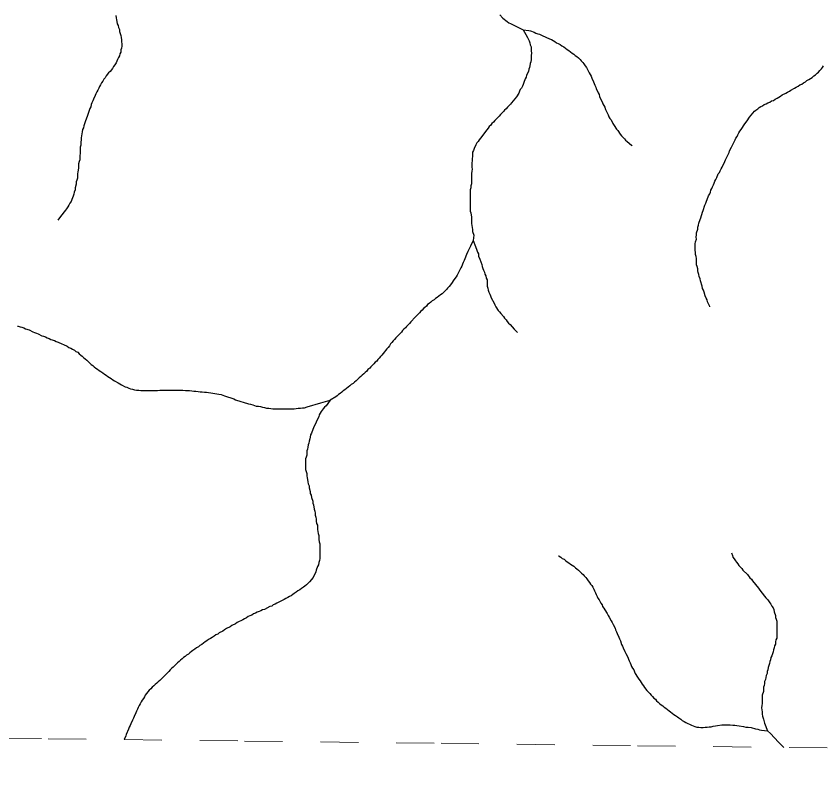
# Model space of a CAD drawing. Extents: x 652.3 to 678, y 7316.9 to 7344.9.
# Drawn here: x 666.71 to 668.838, y 7316.944 to 7318.982 of the extents above; entities that cross this region are included whole.
import ezdxf

# ---------------------------------------------------------------- set-up
doc = ezdxf.new("R2010")
doc.units = 0
doc.header["$LTSCALE"] = 0.032
doc.linetypes.add('SHORT_DASHED', pattern=[2.7, 1.5, -1.2])
doc.layers.add('53', color=7, linetype='SHORT_DASHED', lineweight=13)
doc.layers.add('7', color=7, linetype='Continuous', lineweight=25)

msp = doc.modelspace()

# ---------------------------------------------------------------- linework, layer by layer
at = {"layer": '53'}
msp.add_lwpolyline([(666.2765, 7317.0825), (666.7945, 7317.0764), (667.3126, 7317.0703), (667.8307, 7317.0642), (668.3488, 7317.058), (668.8669, 7317.0519), (669.385, 7317.0457), (669.9031, 7317.0395), (670.4212, 7317.0333), (670.9393, 7317.027), (671.4574, 7317.0207), (671.9755, 7317.0145), (672.4936, 7317.0082), (673.0117, 7317.0018), (673.5298, 7316.9955), (674.0479, 7316.9891), (674.566, 7316.9828), (675.0841, 7316.9764), (675.6022, 7316.9699), (676.1203, 7316.9635), (676.6384, 7316.9571), (677.1565, 7316.9506), (677.6746, 7316.9441)], dxfattribs=at)
at = {"layer": '7'}
msp.add_line((666.999, 7317.0836), (666.9951, 7317.074), dxfattribs=at)
for points in [[(666.9726, 7318.9834), (666.9734, 7318.9778), (666.9742, 7318.9723), (666.9758, 7318.9675), (666.9766, 7318.9619), (666.979, 7318.9571), (666.9798, 7318.9516), (666.9822, 7318.9468), (666.9829, 7318.9412), (666.9845, 7318.9365), (666.9861, 7318.9309), (666.9869, 7318.9253), (666.9877, 7318.9197), (666.9877, 7318.9142), (666.9885, 7318.9086), (666.9885, 7318.903), (666.9877, 7318.8975), (666.9861, 7318.8927), (666.9861, 7318.8871), (666.9837, 7318.8824), (666.9822, 7318.8776), (666.9798, 7318.8728), (666.9774, 7318.868), (666.9758, 7318.8633), (666.9734, 7318.8585), (666.9702, 7318.8537), (666.967, 7318.8489), (666.9638, 7318.8442), (666.9575, 7318.8362), (666.9535, 7318.8322), (666.9471, 7318.8243), (666.9448, 7318.8195), (666.9416, 7318.8155), (666.9384, 7318.8107), (666.9352, 7318.806), (666.9328, 7318.8012), (666.9296, 7318.7964), (666.928, 7318.7916), (666.9257, 7318.7869), (666.9225, 7318.7821), (666.9201, 7318.7773), (666.9185, 7318.7725), (666.9137, 7318.763), (666.9121, 7318.7582), (666.9097, 7318.7534), (666.9082, 7318.7487), (666.9066, 7318.7431), (666.9042, 7318.7383), (666.9026, 7318.7328), (666.901, 7318.728), (666.8994, 7318.7224), (666.897, 7318.7176), (666.8954, 7318.7129), (666.8922, 7318.7033), (666.8906, 7318.6978), (666.8883, 7318.693), (666.8875, 7318.6874), (666.8851, 7318.6826), (666.8843, 7318.6771), (666.8835, 7318.6715), (666.8819, 7318.6667), (666.8811, 7318.6612), (666.8811, 7318.6556), (666.8803, 7318.65), (666.8803, 7318.6413), (666.8787, 7318.6365), (666.8787, 7318.6198), (666.8779, 7318.6142), (666.8779, 7318.6031), (666.8763, 7318.5983), (666.8747, 7318.5927), (666.8747, 7318.5816), (666.8739, 7318.576), (666.8723, 7318.5712), (666.8715, 7318.5657), (666.8715, 7318.5545), (666.87, 7318.5498), (666.8684, 7318.545), (666.8684, 7318.5386), (666.8652, 7318.5291), (666.8652, 7318.5235), (666.8628, 7318.5179), (666.862, 7318.5124), (666.8604, 7318.5076), (666.8588, 7318.5028), (666.8564, 7318.498), (666.8548, 7318.4933), (666.8517, 7318.4885), (666.8485, 7318.4837), (666.8461, 7318.4789), (666.8429, 7318.4742), (666.8397, 7318.4702), (666.827, 7318.4535), (666.8198, 7318.444)], [(667.9855, 7318.985), (667.9935, 7318.977), (667.9974, 7318.9739), (668.0014, 7318.9707), (668.0054, 7318.9675), (668.0094, 7318.9643), (668.0142, 7318.9627), (668.0189, 7318.9595), (668.0476, 7318.946)], [(668.0476, 7318.946), (668.0547, 7318.9333), (668.0587, 7318.9253), (668.0627, 7318.9166), (668.0651, 7318.9118), (668.0659, 7318.9062), (668.0683, 7318.9014), (668.0683, 7318.8903), (668.0691, 7318.8847), (668.0683, 7318.8784), (668.0683, 7318.8672), (668.0675, 7318.8617), (668.0659, 7318.8569), (668.0651, 7318.8513), (668.0635, 7318.8465), (668.0619, 7318.8418), (668.0611, 7318.8362), (668.0563, 7318.8267), (668.0555, 7318.8211), (668.0524, 7318.8163), (668.0492, 7318.8068), (668.0468, 7318.802), (668.0452, 7318.7972), (668.0428, 7318.7924), (668.0396, 7318.7885), (668.0372, 7318.7837), (668.0356, 7318.7789), (668.0293, 7318.7694), (668.0165, 7318.7534), (668.0134, 7318.7495), (668.0094, 7318.7455), (668.0062, 7318.7415), (668.0022, 7318.7375), (667.9982, 7318.7344), (667.9951, 7318.7304), (667.9871, 7318.7224), (667.9839, 7318.7184), (667.976, 7318.7105), (667.9728, 7318.7065), (667.9688, 7318.7025), (667.9648, 7318.6985), (667.9616, 7318.6946), (667.9577, 7318.6906), (667.9545, 7318.6866), (667.9513, 7318.6818), (667.9449, 7318.6739), (667.9386, 7318.6643), (667.9346, 7318.6604), (667.9314, 7318.6556), (667.9282, 7318.6516), (667.925, 7318.6476), (667.9227, 7318.6428), (667.9179, 7318.6333), (667.9163, 7318.6277), (667.9139, 7318.623), (667.9139, 7318.6118), (667.9123, 7318.6062), (667.9123, 7318.6007), (667.9115, 7318.5951), (667.9115, 7318.584), (667.9123, 7318.5784), (667.9115, 7318.5728), (667.9107, 7318.5673), (667.9107, 7318.5394), (667.9091, 7318.5346), (667.9091, 7318.5291), (667.9075, 7318.5235), (667.9075, 7318.4678), (667.9091, 7318.463), (667.9107, 7318.4519), (667.9107, 7318.4352), (667.9115, 7318.4296), (667.9131, 7318.4248), (667.9139, 7318.4193), (667.9139, 7318.4137), (667.9171, 7318.4041), (667.9155, 7318.3906)], [(668.0476, 7318.946), (668.0619, 7318.9444), (668.0667, 7318.9428), (668.0762, 7318.9396), (668.081, 7318.9373), (668.0858, 7318.9357), (668.0905, 7318.9341), (668.0977, 7318.9309), (668.1073, 7318.9269), (668.1168, 7318.9221), (668.1216, 7318.9205), (668.1264, 7318.9174), (668.1311, 7318.915), (668.1351, 7318.9118), (668.1399, 7318.9102), (668.1447, 7318.907), (668.1494, 7318.9038), (668.1542, 7318.9007), (668.159, 7318.8975), (668.1637, 7318.8943), (668.1677, 7318.8911), (668.1717, 7318.8879), (668.1765, 7318.8847), (668.1805, 7318.8816), (668.1844, 7318.8784), (668.1884, 7318.8752), (668.1932, 7318.872), (668.1972, 7318.868), (668.2003, 7318.8641), (668.2043, 7318.8601), (668.2075, 7318.8561), (668.2107, 7318.8513), (668.2139, 7318.8465), (668.221, 7318.8322), (668.2242, 7318.8282), (668.2266, 7318.8235), (668.2282, 7318.8187), (668.233, 7318.8091), (668.2346, 7318.8044), (668.2362, 7318.7996), (668.2385, 7318.7948), (668.2401, 7318.7901), (668.2433, 7318.7845), (668.2449, 7318.7797), (668.2473, 7318.7749), (668.2489, 7318.7702), (668.2505, 7318.7654), (668.2553, 7318.7558), (668.2576, 7318.7511), (668.2624, 7318.7415), (668.264, 7318.7359), (668.2712, 7318.7216), (668.2736, 7318.7168), (668.2759, 7318.7121), (668.2791, 7318.7081), (668.2839, 7318.6985), (668.2871, 7318.6938), (668.2934, 7318.6842), (668.2966, 7318.6802), (668.303, 7318.6707), (668.3062, 7318.6667), (668.3141, 7318.6588), (668.3173, 7318.6548), (668.3213, 7318.6516), (668.3332, 7318.6413), (668.3344, 7318.6402), (668.335, 7318.6397)], [(668.6189, 7318.6787), (668.6221, 7318.6834), (668.6316, 7318.6978), (668.638, 7318.7057), (668.6443, 7318.7153), (668.6571, 7318.7312), (668.6611, 7318.7344), (668.6658, 7318.7375), (668.6698, 7318.7407), (668.6738, 7318.7439), (668.6786, 7318.7455), (668.6833, 7318.7487), (668.6881, 7318.7503), (668.6929, 7318.7534), (668.6977, 7318.755), (668.7024, 7318.7582), (668.7072, 7318.7598), (668.712, 7318.763), (668.7168, 7318.7654), (668.7215, 7318.7686), (668.7263, 7318.771), (668.7303, 7318.7741), (668.7398, 7318.7789), (668.7446, 7318.7813), (668.7494, 7318.7837), (668.7534, 7318.7869), (668.7629, 7318.7916), (668.7677, 7318.7948), (668.7724, 7318.7972), (668.7772, 7318.8004), (668.782, 7318.8028), (668.7868, 7318.806), (668.7915, 7318.8091), (668.7955, 7318.8123), (668.8003, 7318.8147), (668.8051, 7318.8179), (668.8098, 7318.8203), (668.8138, 7318.8243), (668.8186, 7318.8274), (668.8226, 7318.8314), (668.8266, 7318.8346), (668.8297, 7318.8386), (668.8337, 7318.8426), (668.8369, 7318.8465), (668.8393, 7318.8513)], [(668.54, 7318.2157), (668.5397, 7318.2164), (668.5361, 7318.2235), (668.5337, 7318.2283), (668.5322, 7318.2339), (668.5298, 7318.2386), (668.5274, 7318.2442), (668.5242, 7318.2538), (668.5226, 7318.2593), (668.5202, 7318.2641), (668.5194, 7318.2697), (668.5146, 7318.284), (668.5139, 7318.2896), (668.5115, 7318.2951), (668.5107, 7318.3007), (668.5091, 7318.3055), (668.5075, 7318.3103), (668.5075, 7318.3158), (668.5059, 7318.3214), (668.5043, 7318.3262), (668.5043, 7318.3429), (668.5035, 7318.3484), (668.5019, 7318.3532), (668.5019, 7318.3588), (668.5011, 7318.3644), (668.5011, 7318.3811), (668.5019, 7318.3866), (668.5043, 7318.3938), (668.5035, 7318.3994), (668.5043, 7318.4049), (668.5043, 7318.4105), (668.5075, 7318.4201), (668.5075, 7318.4256), (668.5099, 7318.4304), (668.5107, 7318.436), (668.5139, 7318.4455), (668.5154, 7318.4503), (668.5202, 7318.4646), (668.5218, 7318.4694), (668.5266, 7318.4837), (668.529, 7318.4885), (668.5306, 7318.4941), (668.5329, 7318.4988), (668.5361, 7318.5084), (668.5393, 7318.5132), (668.5409, 7318.5179), (668.5425, 7318.5227), (668.5449, 7318.5275), (668.5465, 7318.5322), (668.5489, 7318.537), (668.5512, 7318.5418), (668.5528, 7318.5466), (668.5552, 7318.5513), (668.5584, 7318.5561), (668.5616, 7318.5657), (668.5648, 7318.5696), (668.5664, 7318.5744), (668.5695, 7318.5792), (668.5719, 7318.584), (668.5791, 7318.5983), (668.5807, 7318.6031), (668.5878, 7318.6174), (668.5902, 7318.6222), (668.5918, 7318.6269), (668.5966, 7318.6365), (668.599, 7318.6413), (668.6062, 7318.6556), (668.6085, 7318.6604), (668.6117, 7318.6643), (668.6133, 7318.6691), (668.6165, 7318.6739), (668.6189, 7318.6787)], [(667.9155, 7318.3906), (667.9083, 7318.3755), (667.9012, 7318.3612), (667.898, 7318.3532), (667.8932, 7318.3421), (667.8916, 7318.3373), (667.8892, 7318.3325), (667.8876, 7318.3278), (667.8853, 7318.323), (667.8829, 7318.3182), (667.8757, 7318.3039), (667.8733, 7318.2991), (667.8709, 7318.2943), (667.8646, 7318.2864), (667.8582, 7318.2768), (667.8518, 7318.2689), (667.8479, 7318.2649), (667.8447, 7318.2609), (667.8407, 7318.2569), (667.8375, 7318.253), (667.8335, 7318.2498), (667.8288, 7318.2466), (667.8248, 7318.2434), (667.82, 7318.2402), (667.816, 7318.237), (667.8121, 7318.2339), (667.8073, 7318.2315), (667.8033, 7318.2275), (667.7993, 7318.2243), (667.7953, 7318.2211), (667.7922, 7318.2172), (667.7882, 7318.214), (667.7842, 7318.2108), (667.781, 7318.2068), (667.777, 7318.2036), (667.7739, 7318.1997), (667.7659, 7318.1917), (667.7627, 7318.1877), (667.7508, 7318.1758), (667.7476, 7318.1718), (667.7436, 7318.1678), (667.7396, 7318.1638), (667.7365, 7318.1599), (667.7325, 7318.1567), (667.7293, 7318.1527), (667.7261, 7318.1487), (667.7229, 7318.1447), (667.719, 7318.1416), (667.711, 7318.1336), (667.7078, 7318.1296), (667.7046, 7318.1257), (667.7007, 7318.1217), (667.6975, 7318.1177), (667.6943, 7318.1129), (667.6911, 7318.1081), (667.6879, 7318.1042), (667.6784, 7318.0922), (667.6744, 7318.0883), (667.6712, 7318.0843), (667.6672, 7318.0803), (667.6641, 7318.0763), (667.6609, 7318.0723), (667.6569, 7318.0692), (667.6537, 7318.0652), (667.6458, 7318.0572), (667.6426, 7318.0532), (667.6378, 7318.0501), (667.6346, 7318.0461), (667.6306, 7318.0421), (667.6267, 7318.0389), (667.6227, 7318.0349), (667.6187, 7318.0318), (667.6147, 7318.0278), (667.6107, 7318.0238), (667.6068, 7318.0206), (667.6028, 7318.0166), (667.5988, 7318.0135), (667.594, 7318.0103), (667.5901, 7318.0071), (667.5853, 7318.0039), (667.5813, 7317.9999), (667.5773, 7317.9968), (667.5726, 7317.9936), (667.5686, 7317.9904), (667.5646, 7317.9872), (667.5606, 7317.984), (667.5566, 7317.9808), (667.5527, 7317.9777), (667.5383, 7317.9689)], [(667.9155, 7318.3906), (667.9219, 7318.3747), (667.925, 7318.3652), (667.9266, 7318.3596), (667.929, 7318.3548), (667.9298, 7318.3492), (667.933, 7318.3413), (667.9378, 7318.327), (667.9394, 7318.3214), (667.941, 7318.3166), (667.9425, 7318.3118), (667.9449, 7318.3071), (667.9457, 7318.3015), (667.9489, 7318.2967), (667.9497, 7318.2912), (667.9521, 7318.2864), (667.9521, 7318.2697), (667.9537, 7318.2649), (667.9553, 7318.2593), (667.9569, 7318.2538), (667.9593, 7318.249), (667.9608, 7318.2442), (667.9632, 7318.2394), (667.9704, 7318.2251), (667.9728, 7318.2203), (667.9752, 7318.2156), (667.9815, 7318.206), (667.9847, 7318.202), (667.9887, 7318.1981), (667.9951, 7318.1901), (667.9982, 7318.1853), (668.0022, 7318.1813), (668.0054, 7318.1766), (668.0086, 7318.1726), (668.0126, 7318.1686), (668.0237, 7318.1567), (668.0313, 7318.1485), (668.0318, 7318.148)], [(666.7136, 7318.1646), (666.7156, 7318.1646), (666.7204, 7318.163), (666.7251, 7318.1615), (666.7299, 7318.1599), (666.7347, 7318.1575), (666.7442, 7318.1543), (666.7538, 7318.1495), (666.7586, 7318.1479), (666.7633, 7318.1455), (666.7681, 7318.144), (666.7777, 7318.1392), (666.7824, 7318.1376), (666.7872, 7318.136)], [(666.7872, 7318.136), (666.792, 7318.1336), (666.7968, 7318.132), (666.8015, 7318.1296), (666.8111, 7318.1264), (666.8159, 7318.1241), (666.8206, 7318.1225), (666.8302, 7318.1177), (666.8349, 7318.1161), (666.8445, 7318.1113), (666.8493, 7318.1081), (666.854, 7318.1066), (666.8588, 7318.1034), (666.8636, 7318.101), (666.8676, 7318.0978), (666.8723, 7318.0954), (666.8763, 7318.0914), (666.8803, 7318.0883), (666.8843, 7318.0851), (666.8883, 7318.0811), (666.8922, 7318.0779), (666.8962, 7318.0747), (666.9002, 7318.0715), (666.9082, 7318.0636), (666.9121, 7318.0604), (666.9161, 7318.0572), (666.9201, 7318.054), (666.9241, 7318.0509), (666.9288, 7318.0477), (666.9336, 7318.0445), (666.9384, 7318.0413), (666.9432, 7318.0381), (666.9471, 7318.0349), (666.9519, 7318.0318), (666.9559, 7318.0286), (666.9607, 7318.0262), (666.9646, 7318.023), (666.9694, 7318.0198), (666.979, 7318.0151), (666.9837, 7318.0127), (666.9877, 7318.0095), (666.9973, 7318.0047), (667.002, 7318.0031), (667.0068, 7318.0007), (667.0116, 7317.9991), (667.0172, 7317.9983), (667.0219, 7317.9968), (667.0275, 7317.996), (667.0331, 7317.9952), (667.0386, 7317.9944), (667.0832, 7317.9944), (667.0888, 7317.9952), (667.0943, 7317.996), (667.1333, 7317.996), (667.1389, 7317.9952), (667.15, 7317.9952), (667.1564, 7317.9944), (667.1675, 7317.9944), (667.1731, 7317.9936), (667.1787, 7317.9928), (667.1843, 7317.9928), (667.1898, 7317.992), (667.1954, 7317.9912), (667.201, 7317.9912), (667.2065, 7317.9904), (667.2121, 7317.9904), (667.2177, 7317.9896), (667.2232, 7317.9888), (667.2288, 7317.988), (667.2344, 7317.9872), (667.2392, 7317.9856), (667.2447, 7317.9848), (667.2503, 7317.984), (667.2598, 7317.9808), (667.2646, 7317.9792), (667.2789, 7317.9745), (667.2837, 7317.9729), (667.2885, 7317.9705), (667.3028, 7317.9657), (667.3084, 7317.9641), (667.3227, 7317.9594), (667.3283, 7317.9586), (667.3338, 7317.957), (667.3386, 7317.9554), (667.3434, 7317.9538), (667.349, 7317.953), (667.3545, 7317.9522), (667.3593, 7317.9506), (667.3649, 7317.9498), (667.3704, 7317.9482), (667.376, 7317.9482), (667.3816, 7317.9474), (667.3872, 7317.9466), (667.4429, 7317.9466), (667.4484, 7317.9474), (667.454, 7317.9482), (667.4596, 7317.9482), (667.4651, 7317.949), (667.4707, 7317.949), (667.4779, 7317.9514), (667.5137, 7317.9625)], [(667.5383, 7317.9689), (667.5272, 7317.9546), (667.5232, 7317.9506), (667.52, 7317.9466), (667.5145, 7317.9395), (667.5089, 7317.9307), (667.5081, 7317.9251), (667.5033, 7317.9156), (667.5017, 7317.9108), (667.4946, 7317.8965), (667.4922, 7317.8917), (667.489, 7317.8822), (667.4866, 7317.8774), (667.4858, 7317.8718), (667.4842, 7317.8671), (667.4826, 7317.8615), (667.4818, 7317.8559), (667.4803, 7317.8511), (667.4795, 7317.8456), (667.4787, 7317.84), (667.4763, 7317.8352), (667.4763, 7317.8241), (667.4747, 7317.8193), (667.4731, 7317.8145), (667.4731, 7317.7867), (667.4747, 7317.7811), (667.4763, 7317.7755), (667.4763, 7317.77), (667.4771, 7317.7644), (667.4787, 7317.7596), (667.4795, 7317.7541), (667.4803, 7317.7485), (667.4826, 7317.7437), (667.4826, 7317.7382), (667.4858, 7317.7286), (667.4858, 7317.723), (667.4882, 7317.7183), (667.489, 7317.7127), (667.4922, 7317.7031), (667.4922, 7317.6976), (667.4946, 7317.6928), (667.4962, 7317.6817), (667.4978, 7317.6769), (667.4986, 7317.6713), (667.4986, 7317.6657), (667.5001, 7317.661), (667.5017, 7317.6554), (667.5017, 7317.6498), (667.5025, 7317.6443), (667.5049, 7317.6395), (667.5049, 7317.6283), (667.5057, 7317.6228), (667.5065, 7317.6172), (667.5081, 7317.6124), (667.5081, 7317.6013), (667.5089, 7317.5957), (667.5105, 7317.5902), (667.5113, 7317.5846), (667.5113, 7317.5512), (667.5097, 7317.5464), (667.5081, 7317.5408), (667.5073, 7317.5353), (667.5049, 7317.5305), (667.5017, 7317.5209), (667.5001, 7317.5162), (667.493, 7317.5018), (667.4834, 7317.4899), (667.4755, 7317.4819)], [(667.5137, 7317.9625), (667.5383, 7317.9689), (667.5383, 7317.9689)], [(668.1402, 7317.5588), (668.1409, 7317.5583), (668.1423, 7317.5575), (668.1462, 7317.5551), (668.1502, 7317.552), (668.155, 7317.5496), (668.159, 7317.5464), (668.163, 7317.5432), (668.1677, 7317.54), (668.1725, 7317.5368), (668.1765, 7317.5337), (668.1813, 7317.5313), (668.1852, 7317.5273), (668.1892, 7317.5241), (668.1932, 7317.5209), (668.2011, 7317.513), (668.2051, 7317.5098), (668.2083, 7317.5058), (668.2123, 7317.5018), (668.2155, 7317.4979), (668.2186, 7317.4931), (668.2218, 7317.4883), (668.225, 7317.4843), (668.2282, 7317.4803), (668.2306, 7317.4756), (668.2338, 7317.4708), (668.2354, 7317.466)], [(668.5963, 7317.567), (668.599, 7317.5599), (668.6006, 7317.5551), (668.6038, 7317.5504), (668.6069, 7317.5456), (668.6101, 7317.5416), (668.6133, 7317.5376), (668.6165, 7317.5329), (668.6205, 7317.5289), (668.6237, 7317.5249), (668.6268, 7317.5209), (668.6388, 7317.509), (668.6451, 7317.501), (668.6491, 7317.4971), (668.6523, 7317.4931), (668.6682, 7317.4732), (668.6714, 7317.4684), (668.6841, 7317.4525), (668.6873, 7317.4477), (668.6913, 7317.4437), (668.6945, 7317.4398), (668.6977, 7317.435), (668.7008, 7317.431), (668.7032, 7317.4262), (668.7064, 7317.4215), (668.708, 7317.4167), (668.7096, 7317.4111), (668.7128, 7317.4016), (668.7128, 7317.396), (668.7144, 7317.3912), (668.716, 7317.3865), (668.716, 7317.3419), (668.7136, 7317.3371), (668.7128, 7317.3316), (668.7128, 7317.326), (668.7104, 7317.3212), (668.7096, 7317.3156), (668.7072, 7317.3109), (668.7064, 7317.3053), (668.7048, 7317.3005), (668.7032, 7317.295), (668.7008, 7317.2902), (668.7, 7317.2846), (668.6977, 7317.2798), (668.6969, 7317.2743), (668.6953, 7317.2695), (668.6937, 7317.2639), (668.6929, 7317.2584), (668.6905, 7317.2536), (668.6905, 7317.248), (668.6881, 7317.2432), (668.6873, 7317.2377), (668.6865, 7317.2321), (668.6841, 7317.2273), (668.6841, 7317.2217), (668.6825, 7317.217), (668.6809, 7317.2122), (668.6809, 7317.2011), (668.6778, 7317.1915), (668.6778, 7317.1692), (668.677, 7317.1637), (668.6762, 7317.1581), (668.677, 7317.1525), (668.6778, 7317.147), (668.6778, 7317.1414), (668.6786, 7317.1358), (668.6809, 7317.1279), (668.6841, 7317.1175), (668.6921, 7317.0968)], [(667.4755, 7317.4819), (667.4715, 7317.4788), (667.4675, 7317.4756), (667.4627, 7317.4724), (667.458, 7317.4692), (667.4532, 7317.466), (667.4484, 7317.4628), (667.4436, 7317.4597), (667.4397, 7317.4565), (667.4357, 7317.4533), (667.4309, 7317.4517), (667.4261, 7317.4485), (667.4214, 7317.4461), (667.4166, 7317.4437), (667.3975, 7317.4342), (667.3927, 7317.431), (667.388, 7317.4294), (667.384, 7317.4262), (667.3792, 7317.4247), (667.3649, 7317.4175), (667.3601, 7317.4159), (667.3553, 7317.4135), (667.3506, 7317.4119), (667.3458, 7317.4103), (667.341, 7317.4071), (667.3362, 7317.4056), (667.3315, 7317.4024), (667.3267, 7317.4), (667.3219, 7317.3984), (667.3171, 7317.3952), (667.3124, 7317.3928), (667.3076, 7317.3896), (667.2933, 7317.3825), (667.2885, 7317.3793), (667.2789, 7317.3745), (667.2742, 7317.3713), (667.2646, 7317.3666), (667.2598, 7317.3634), (667.2551, 7317.3602), (667.2455, 7317.3554), (667.2415, 7317.3522), (667.2368, 7317.3499), (667.232, 7317.3467), (667.2272, 7317.3435), (667.2224, 7317.3403), (667.2177, 7317.3379), (667.2129, 7317.3347), (667.2081, 7317.3316), (667.2041, 7317.3284), (667.1994, 7317.3252), (667.1946, 7317.322), (667.1906, 7317.3188), (667.1858, 7317.3156), (667.1811, 7317.3125), (667.1763, 7317.3093), (667.1723, 7317.3061), (667.1683, 7317.3029), (667.1644, 7317.2997), (667.1596, 7317.2965), (667.1556, 7317.2934), (667.1516, 7317.2902), (667.1477, 7317.287), (667.1437, 7317.2838), (667.1397, 7317.2798), (667.1357, 7317.2767), (667.1238, 7317.2647), (667.1198, 7317.2615), (667.1158, 7317.2576), (667.1126, 7317.2536), (667.0928, 7317.2337), (667.0888, 7317.2297), (667.0848, 7317.2265), (667.0808, 7317.2225), (667.0768, 7317.2194), (667.0729, 7317.2154), (667.0689, 7317.2122), (667.0649, 7317.2082), (667.0609, 7317.2042), (667.0569, 7317.2003), (667.0538, 7317.1955), (667.0506, 7317.1915), (667.0482, 7317.1867), (667.0458, 7317.182), (667.0426, 7317.178), (667.0394, 7317.1732), (667.0371, 7317.1684), (667.0347, 7317.1637), (667.0315, 7317.1589), (667.0299, 7317.1541), (667.0275, 7317.1493), (667.0259, 7317.1446), (667.0211, 7317.135), (667.0195, 7317.1302), (667.0172, 7317.1255), (667.0124, 7317.1159), (667.0108, 7317.1111), (667.0084, 7317.1064), (667.006, 7317.1016), (667.0005, 7317.0873), (666.9993, 7317.0843), (666.999, 7317.0836)], [(668.2354, 7317.466), (668.2377, 7317.4613), (668.2401, 7317.4565), (668.2425, 7317.4517), (668.2441, 7317.4469), (668.2473, 7317.443), (668.2521, 7317.4334), (668.2553, 7317.4294), (668.2568, 7317.4247), (668.26, 7317.4207), (668.2624, 7317.4159), (668.2688, 7317.4063), (668.2712, 7317.4016), (668.2743, 7317.3968), (668.2791, 7317.3873), (668.2823, 7317.3825), (668.2847, 7317.3777), (668.2895, 7317.3682), (668.2911, 7317.3634), (668.2934, 7317.3586), (668.295, 7317.3538), (668.2998, 7317.3443), (668.3014, 7317.3395), (668.3038, 7317.3347), (668.307, 7317.3252), (668.3094, 7317.3204), (668.3109, 7317.3156), (668.3157, 7317.3061), (668.3181, 7317.3013), (668.3229, 7317.2918), (668.3253, 7317.2862), (668.3269, 7317.2814), (668.3293, 7317.2767), (668.3316, 7317.2719), (668.3332, 7317.2671), (668.3356, 7317.2623), (668.3388, 7317.2576), (668.3412, 7317.2528), (668.3428, 7317.248), (668.3491, 7317.2385), (668.3523, 7317.2337), (668.3555, 7317.2289), (668.3587, 7317.2249), (668.3611, 7317.2202), (668.3643, 7317.2162), (668.3674, 7317.2114), (668.3738, 7317.2034), (668.3778, 7317.1995), (668.381, 7317.1955), (668.3849, 7317.1915), (668.3881, 7317.1875), (668.3921, 7317.1836), (668.3961, 7317.1804), (668.3993, 7317.1764), (668.4032, 7317.1724), (668.4072, 7317.1692), (668.4112, 7317.1661), (668.4152, 7317.1629), (668.4192, 7317.1597), (668.4239, 7317.1565), (668.4279, 7317.1533), (668.4319, 7317.1501), (668.4359, 7317.147), (668.4406, 7317.1438), (668.4446, 7317.1406), (668.4494, 7317.1374), (668.4542, 7317.1342), (668.4582, 7317.131), (668.4629, 7317.1279), (668.4669, 7317.1247), (668.4717, 7317.1215), (668.4765, 7317.1191), (668.4908, 7317.1119), (668.4955, 7317.1104), (668.5003, 7317.1088), (668.5051, 7317.1072), (668.5107, 7317.1064), (668.5162, 7317.1056), (668.5218, 7317.1056), (668.5274, 7317.1064), (668.5329, 7317.1064), (668.5377, 7317.108), (668.5433, 7317.108), (668.5481, 7317.1096), (668.5544, 7317.1104), (668.56, 7317.1111), (668.5711, 7317.1127), (668.5934, 7317.1127), (668.5998, 7317.1119), (668.6054, 7317.1119), (668.6109, 7317.1111), (668.6173, 7317.1104), (668.6284, 7317.1088), (668.6348, 7317.1072), (668.6404, 7317.1064), (668.6483, 7317.1056), (668.6603, 7317.1024), (668.6658, 7317.1016), (668.6706, 7317.1), (668.6762, 7317.0992), (668.6921, 7317.0968)], [(668.6921, 7317.0968), (668.6992, 7317.0905), (668.7207, 7317.0674), (668.7346, 7317.0535)]]:
    msp.add_lwpolyline(points, dxfattribs=at)

doc.saveas('drawing.dxf')
